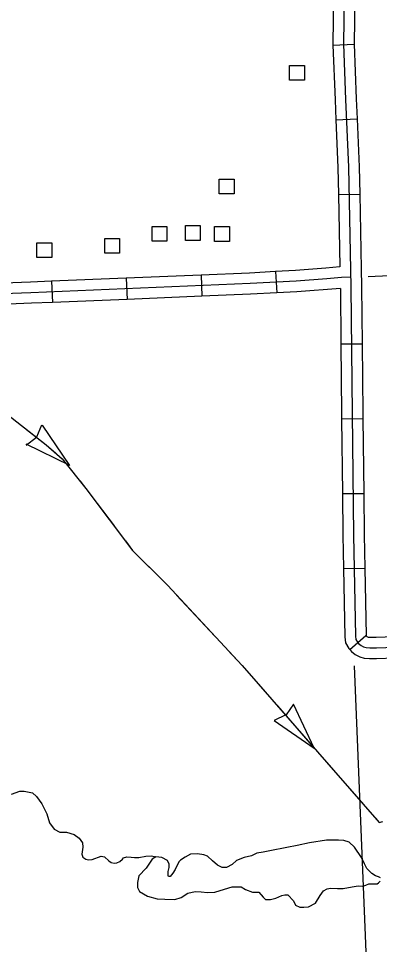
# Model space of a CAD drawing. Extents: x 1084508 to 1142749, y 1057638 to 1093403.
# Drawn here: x 1130096 to 1130896, y 1078012 to 1080063 of the extents above; entities that cross this region are included whole.
import ezdxf

# ---------------------------------------------------------------- set-up
doc = ezdxf.new("R2010")
doc.units = 0
for name, color, linetype in [('Level 32', 7, 'Continuous'), ('Level 35', 7, 'Continuous'), ('Level 43', 7, 'Continuous'), ('Level 5', 7, 'Continuous'), ('Level 56', 7, 'Continuous')]:
    doc.layers.add(name, color=color, linetype=linetype)

msp = doc.modelspace()

# ---------------------------------------------------------------- linework, layer by layer
at = {"layer": 'Level 32'}
for p, q in [((1130792.7, 1080004), (1130839.7, 1080005.8)), ((1130799.2, 1079838.3), (1130846.3, 1079840.3)), ((1130804.9, 1079673.2), (1130852, 1079674.1)), ((1130665.7, 1079502.2), (1130668.2, 1079455.2)), ((1130334.8, 1079487.8), (1130336.8, 1079440.8)), ((1130500.4, 1079494.7), (1130502.4, 1079447.6)), ((1130169.3, 1079480.9), (1130171.2, 1079433.9)), ((1130810.4, 1079342), (1130857.5, 1079342.5)), ((1130812, 1079176.3), (1130859.1, 1079176.8)), ((1130813.7, 1079010.5), (1130860.8, 1079011)), ((1130816.2, 1078844.6), (1130863.3, 1078845.6)), ((1130830.4, 1078665.1), (1130865.6, 1078696.3))]:
    msp.add_line(p, q, dxfattribs=at)
for points in [[(1130820.1, 1080278.9), (1130816.2, 1080005.7), (1130820.9, 1079883.7), (1130827.2, 1079733.7), (1130832.7, 1079468.8), (1130835.5, 1079188.1), (1130838.2, 1078918.9), (1130842.9, 1078694.9), (1130843.7, 1078687.4), (1130847.3, 1078681.5), (1130850.4, 1078678), (1130855.1, 1078674), (1130860.6, 1078671.3), (1130866.1, 1078669.7), (1130874.8, 1078668.9), (1130889, 1078668.9), (1131092.8, 1078676.4)], [(1130795, 1080170.9), (1130792.6, 1080005.5), (1130792.7, 1080004)], [(1130842.1, 1080170.2), (1130839.7, 1080006), (1130839.7, 1080005.8)], [(1130792.7, 1080004), (1130797.4, 1079882.8), (1130799.2, 1079838.3)], [(1130839.7, 1080005.8), (1130844.4, 1079884.7), (1130846.3, 1079840.3)], [(1130799.2, 1079838.3), (1130803.7, 1079733), (1130804.9, 1079673.2)], [(1130846.3, 1079840.3), (1130850.7, 1079734.5), (1130852, 1079674.1)], [(1130804.9, 1079673.2), (1130808.2, 1079512.8)], [(1130852, 1079674.1), (1130855.4, 1079508.4)], [(1130665.7, 1079502.2), (1130607.8, 1079499.1), (1130500.4, 1079494.7)], [(1130808.2, 1079512.8), (1130777, 1079509.9), (1130709.4, 1079504.5), (1130665.7, 1079502.2)], [(1130855.4, 1079508.4), (1130856.2, 1079469.2), (1130857.5, 1079342.5)], [(1130832.3, 1079489.6), (1130811.5, 1079489.5), (1130779, 1079486.4), (1130711, 1079481), (1130609, 1079475.6), (1130123.5, 1079455.5), (1129796.5, 1079443.1), (1129379.1, 1079426.1), (1129180, 1079415.3)], [(1130334.8, 1079487.8), (1130169.3, 1079480.9)], [(1130500.4, 1079494.7), (1130334.8, 1079487.8)], [(1130169.3, 1079480.9), (1130122.6, 1079479), (1130003.7, 1079474.5)], [(1130809.2, 1079465.2), (1130712.5, 1079457.5), (1130668.2, 1079455.2)], [(1130809.2, 1079465.2), (1130810.4, 1079342)], [(1130336.8, 1079440.8), (1130171.2, 1079433.9)], [(1130502.4, 1079447.6), (1130336.8, 1079440.8)], [(1130668.2, 1079455.2), (1130610.1, 1079452.1), (1130502.4, 1079447.6)], [(1130171.2, 1079433.9), (1130124.4, 1079432), (1130005.5, 1079427.5)], [(1130810.4, 1079342), (1130811.9, 1079187.9), (1130812, 1079176.3)], [(1130857.5, 1079342.5), (1130859, 1079188.4), (1130859.1, 1079176.8)], [(1130812, 1079176.3), (1130813.7, 1079010.5)], [(1130859.1, 1079176.8), (1130860.8, 1079011)], [(1130813.7, 1079010.5), (1130814.7, 1078918.5), (1130816.2, 1078844.6)], [(1130860.8, 1079011), (1130861.7, 1078919.3), (1130863.3, 1078845.6)], [(1130863.3, 1078845.6), (1130866.4, 1078696.4), (1130866.6, 1078695.2), (1130865.6, 1078696.3)], [(1130816.2, 1078844.6), (1130819.4, 1078693.4), (1130820.9, 1078679.8), (1130828.2, 1078667.5), (1130830.4, 1078665.1)], [(1130865.6, 1078696.3), (1130866.8, 1078694.9), (1130868.1, 1078693.9), (1130869.2, 1078693.3), (1130870.5, 1078693), (1130875.9, 1078692.5), (1130888.5, 1078692.5), (1131009.2, 1078696.9)], [(1130830.4, 1078665.1), (1130834, 1078661), (1130842.2, 1078654.2), (1130852.1, 1078649.3), (1130861.8, 1078646.5), (1130873.7, 1078645.4), (1130889.4, 1078645.4), (1131011, 1078649.8)]]:
    msp.add_lwpolyline(points, dxfattribs=at)
at = {"layer": 'Level 35'}
for points in [[(1130080.1, 1078345), (1130098.9, 1078351.7), (1130108.3, 1078351.7), (1130127, 1078347.6), (1130135.9, 1078339.8), (1130147.9, 1078323.6), (1130158.8, 1078301.2), (1130164.5, 1078281.4), (1130175, 1078267.8), (1130187.5, 1078261), (1130202.1, 1078260.5), (1130219.2, 1078255.8), (1130230.7, 1078247.5), (1130238, 1078237), (1130238.5, 1078227.7), (1130236.4, 1078212), (1130238.5, 1078205.8), (1130244.8, 1078201.1), (1130251, 1078199.5), (1130258.8, 1078200.6), (1130279.2, 1078207.3), (1130286.5, 1078206.3), (1130295.8, 1078197.4), (1130301.2, 1078193.9), (1130308, 1078191.8), (1130313.7, 1078192.8), (1130320.5, 1078196), (1130326.2, 1078201.2), (1130328.8, 1078203.8), (1130336.1, 1078205.9), (1130345.5, 1078205.4), (1130353.3, 1078204.8), (1130362.7, 1078204.8), (1130378.1, 1078207.3), (1130390.3, 1078208.4), (1130400.1, 1078206.5)], [(1130895.2, 1078282.1), (1130903.4, 1078284.7)], [(1130898.3, 1078159.4), (1130893.4, 1078162.1), (1130886.9, 1078164), (1130879, 1078169.3), (1130867.9, 1078180.3), (1130862.6, 1078190.6), (1130855.8, 1078204.6), (1130840.2, 1078227.8), (1130828.5, 1078238.4), (1130816.7, 1078242.2), (1130805, 1078243), (1130778.4, 1078243), (1130740.4, 1078236.9), (1130713.1, 1078231.2), (1130690.4, 1078227), (1130652.8, 1078219.8), (1130638, 1078216.4), (1130623.9, 1078214.1), (1130612.2, 1078208.4), (1130596.2, 1078205), (1130578.8, 1078198.2), (1130569.3, 1078189.4), (1130556.8, 1078182.6), (1130546.9, 1078182.2), (1130537.1, 1078187.9), (1130526, 1078197.4), (1130515, 1078207.3), (1130506.7, 1078210.7), (1130492.7, 1078213), (1130477.1, 1078212.2), (1130465.3, 1078205.8), (1130455.1, 1078198.6), (1130451.3, 1078194.8), (1130443.3, 1078178), (1130438, 1078169.7), (1130431.9, 1078162.5), (1130428.5, 1078162.5), (1130427.4, 1078164.4), (1130427.4, 1078173.5), (1130430, 1078182.6), (1130430, 1078190.2), (1130425.9, 1078198.2), (1130413.3, 1078204.6), (1130400.1, 1078206.5), (1130392.1, 1078201.2), (1130378.8, 1078181.1), (1130362.5, 1078164.4), (1130359.8, 1078149.6), (1130359.8, 1078138.2), (1130364, 1078129.1), (1130381.8, 1078119.2), (1130403.1, 1078113.5), (1130420.2, 1078112.4), (1130442.2, 1078112), (1130456.2, 1078115.8), (1130471.4, 1078126), (1130487.7, 1078129.1), (1130501, 1078128.7), (1130514.7, 1078127.2), (1130531, 1078128.3), (1130552.6, 1078134.4), (1130569.7, 1078139.7), (1130589, 1078139.7), (1130599.2, 1078133.6), (1130614.3, 1078128.3), (1130628.8, 1078128.3), (1130637.9, 1078116.9), (1130643.6, 1078112), (1130654.2, 1078112), (1130666, 1078115), (1130679.2, 1078120.7), (1130686.4, 1078122.2), (1130692.5, 1078121.9), (1130705, 1078108.6), (1130710, 1078099.5), (1130719.5, 1078094.9), (1130728.2, 1078094.9), (1130738.8, 1078095.3), (1130754.4, 1078103.3), (1130764.2, 1078120.7), (1130771.8, 1078131), (1130779.8, 1078135.5), (1130787, 1078136.7), (1130802.9, 1078135.9), (1130815.1, 1078135.9), (1130835.4, 1078140.1), (1130848.3, 1078141.6), (1130858.2, 1078141.2), (1130865.4, 1078143.5), (1130872.6, 1078146.5), (1130882.1, 1078146.5), (1130890.4, 1078146.5), (1130893.4, 1078148.8), (1130897.2, 1078152.2)]]:
    msp.add_lwpolyline(points, dxfattribs=at)
at = {"layer": 'Level 43'}
for p, q in [((1130147, 1079161.9), (1130135.8, 1079135.6)), ((1130209.6, 1079073.2), (1130149.2, 1079162.4)), ((1130112.7, 1079118), (1130135.6, 1079135.3)), ((1130209.6, 1079073.2), (1130112.7, 1079120.2)), ((1130705.2, 1078544.4), (1130688.9, 1078520.8)), ((1130751.3, 1078447), (1130705.2, 1078544.4)), ((1130688.6, 1078520.6), (1130662.7, 1078508.3)), ((1130662.7, 1078508.3), (1130751.3, 1078447))]:
    msp.add_line(p, q, dxfattribs=at)
for points in [[(1129831.8, 1079373.2), (1130157.4, 1079118.4), (1130192.7, 1079087.9), (1130245.4, 1079022), (1130348.8, 1078884.6), (1130425.9, 1078807.5), (1130591.4, 1078630.2), (1130895.2, 1078282.1)], [(1130113.9, 1079152.5), (1130157.4, 1079118.4), (1130178.7, 1079100)], [(1130232.6, 1079038.1), (1130245.4, 1079022), (1130270.4, 1078988.8)], [(1130270.4, 1078988.8), (1130307.8, 1078939.1)], [(1130332.7, 1078906), (1130348.8, 1078884.6), (1130417.8, 1078815.7)], [(1130446.3, 1078785.7), (1130531.2, 1078694.8)], [(1130559.4, 1078664.5), (1130591.4, 1078630.2), (1130642.3, 1078571.9)], [(1130669.6, 1078540.7), (1130751.3, 1078447)], [(1130778.5, 1078415.8), (1130860.3, 1078322.2)], [(1130887.5, 1078290.9), (1130895.2, 1078282.1)]]:
    msp.add_lwpolyline(points, dxfattribs=at)
at = {"layer": 'Level 5'}
for points in [[(1130870.8, 1079491.4), (1132519.6, 1079568.8)], [(1130840, 1078629), (1130872.4, 1077832.8)]]:
    msp.add_lwpolyline(points, dxfattribs=at)
at = {"layer": 'Level 56'}
for points in [[(1130696.7, 1079926.3), (1130696.7, 1079958.9), (1130729.5, 1079958.9), (1130729.5, 1079926.3)], [(1130540.8, 1079674.5), (1130540.8, 1079707.2), (1130573.5, 1079707.2), (1130573.5, 1079674.5)], [(1130392.1, 1079569.7), (1130392.1, 1079602.4), (1130424.8, 1079602.4), (1130424.8, 1079569.7)], [(1130465.7, 1079571.3), (1130465.7, 1079604), (1130498.4, 1079604), (1130498.4, 1079571.3)], [(1130530.5, 1079569.1), (1130530.5, 1079601.8), (1130563.2, 1079601.8), (1130563.2, 1079569.1)], [(1130136.7, 1079533.2), (1130136.7, 1079565.9), (1130169.5, 1079565.9), (1130169.5, 1079533.2)], [(1130287.2, 1079543.2), (1130287.2, 1079575.8), (1130320, 1079575.8), (1130320, 1079543.2)]]:
    msp.add_lwpolyline(points, close=True, dxfattribs=at)

doc.saveas('drawing.dxf')
